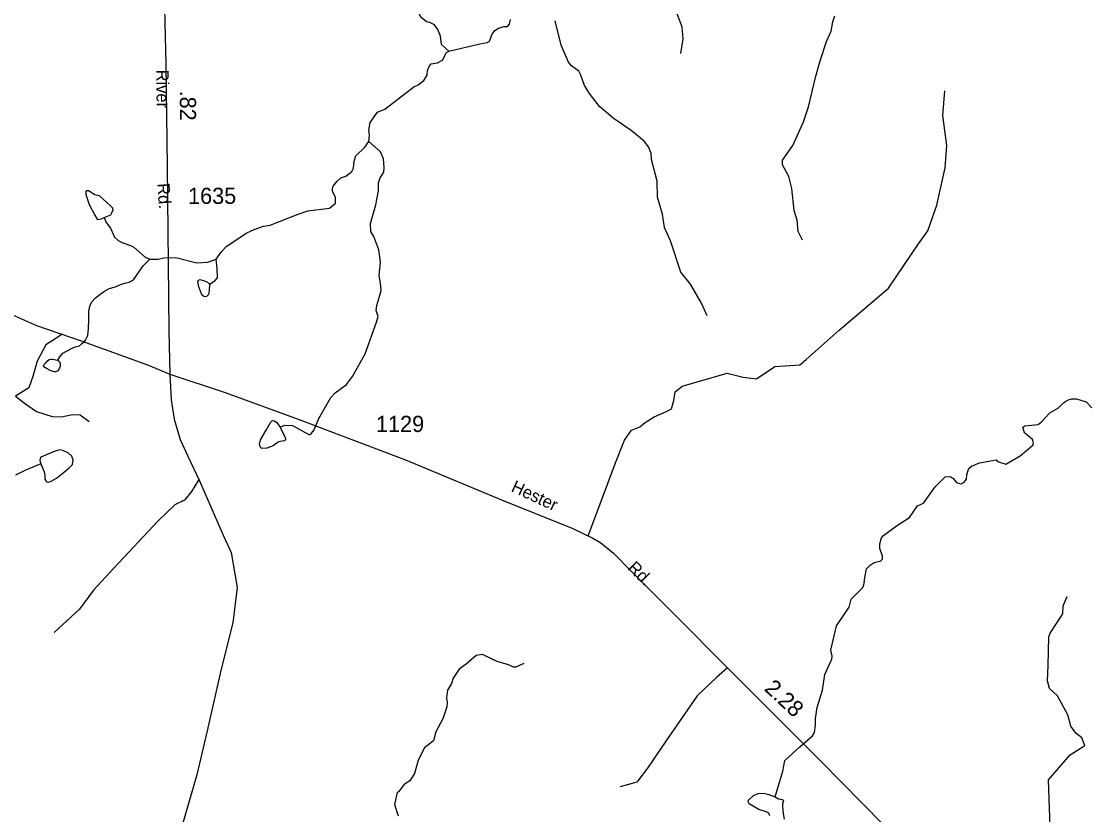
# Model space of a CAD drawing. Extents: x 2056842 to 2160602, y 826753 to 1016856.
# Drawn here: x 2109914 to 2118145, y 874725 to 880850 of the extents above; entities that cross this region are included whole.
import ezdxf

# ---------------------------------------------------------------- set-up
doc = ezdxf.new("R2010")
doc.units = 0
for name, color, linetype in [('Exist Hydrographic Creek Single Shore', 7, 'Continuous'), ('Exist Hydrographic Misc Water Feature', 7, 'Continuous'), ('Exist Road Non-System Type 51', 7, 'Continuous'), ('Exist Road Secondary Mileage Hundredths English Label', 7, 'Continuous'), ('Exist Road Secondary Type 51 Attributed', 7, 'Continuous'), ('Exist Road Secondary Type 51 Label', 7, 'Continuous'), ('Exist Road Secondary Type 51 Number Label', 7, 'Continuous')]:
    doc.layers.add(name, color=color, linetype=linetype)

msp = doc.modelspace()

# ---------------------------------------------------------------- linework, layer by layer
at = {"layer": 'Exist Hydrographic Creek Single Shore'}
for points in [[(2113213.1, 880620.3), (2113157.1, 880670), (2113148.6, 880733.8), (2113128.3, 880785.7), (2113104.1, 880821.7), (2113066.1, 880841.5), (2113042.3, 880845.3), (2113000, 880879.3), (2112945.6, 880978.8), (2112915.4, 881009), (2112875.5, 881028.5), (2112801.5, 881052.4), (2112725.3, 881052), (2112649.3, 881041.7), (2112621.3, 881051.5)], [(2113213.1, 880620.3), (2113452.8, 880675.4), (2113508.8, 880685.4), (2113528.7, 880697.7), (2113548.5, 880749.8), (2113568.5, 880779.6), (2113596.4, 880797.7), (2113638.3, 880810), (2113666.2, 880810.1), (2113682, 880828.1), (2113690, 880864.4)], [(2112596.3, 879921.7), (2112601.9, 879971.5), (2112595.8, 880009.6), (2112605.6, 880067.5), (2112663.3, 880147.7), (2112719.3, 880172.1), (2112944.3, 880343), (2112978.4, 880359.4), (2113020.1, 880393.3), (2113045.9, 880433.4), (2113049.9, 880469.4), (2113061.7, 880501.7), (2113077.6, 880521.7), (2113125.6, 880529.9), (2113165.4, 880550.1), (2113197.1, 880608.1), (2113213.1, 880620.3)], [(2111418.4, 879014.6), (2111456.2, 879066.6), (2111494.2, 879110.8), (2111655.5, 879217.7), (2111711.5, 879243.8), (2111783.2, 879268.2), (2111835.2, 879276.3), (2112050.9, 879361.1), (2112124.9, 879385.5), (2112292.7, 879408.3), (2112340.4, 879444.7), (2112338.4, 879492.6), (2112320, 879524.5), (2112314, 879548.2), (2112321.8, 879576.3), (2112351.8, 879616.7), (2112381.5, 879642.7), (2112419.5, 879655), (2112465.2, 879691.1), (2112479.2, 879715.1), (2112482.9, 879771.1), (2112496.9, 879811.2), (2112564.5, 879877.4), (2112596.3, 879921.7)], [(2111912.4, 877716.5), (2111948.3, 877733.2), (2112008.4, 877729.4), (2112134.5, 877660), (2112146.6, 877660), (2112174.3, 877696.2), (2112210.1, 877784.3), (2112303.2, 877946.7), (2112337.1, 877982.9), (2112422.8, 878047.2), (2112470.6, 878107.5), (2112567.7, 878283.8), (2112654.5, 878528.2), (2112668.2, 878570.3), (2112654.3, 878616.2), (2112658, 878656.2), (2112691.6, 878772.3), (2112687.3, 878828.3), (2112677, 878886.2), (2112686.5, 878992.3), (2112674, 879086.3), (2112635.8, 879188.1), (2112611.6, 879228), (2112609.4, 879289.9), (2112650.6, 879432.1), (2112672.1, 879540.2), (2112671.7, 879604.1), (2112683.8, 879642.2), (2112713.5, 879684.3), (2112715.4, 879720.3), (2112709, 879788.3), (2112686.9, 879842.2), (2112596.5, 879921.8)], [(2110779.5, 878853.8), (2110855.2, 878962.2), (2110906.8, 879014.4)], [(2110906.8, 879014.4), (2110970.8, 879014.7), (2111014.9, 879022.9), (2111106.5, 879025.3), (2111268.7, 878984.1), (2111352.8, 878990.4), (2111418.6, 879014.6)], [(2110196.7, 878232.8), (2110210.9, 878260.8), (2110234.5, 878286.9), (2110266.7, 878305), (2110302.5, 878325.1), (2110330.6, 878337.2), (2110362.6, 878345.3), (2110382.3, 878363.4), (2110398.3, 878375.4), (2110410.4, 878389.4), (2110418.4, 878403.4), (2110426.4, 878423.5), (2110432.1, 878479.5), (2110435.8, 878543.5), (2110435.6, 878611.5), (2110443.6, 878651.5), (2110459.4, 878683.5), (2110483.4, 878711.6), (2110519.3, 878739.7), (2110555, 878765.8), (2110591, 878786), (2110641.1, 878800.6), (2110680.7, 878817.9), (2110722.1, 878831), (2110745.9, 878837.3), (2110779.5, 878853.8)], [(2116670.6, 876956.1), (2116770.3, 877018.3), (2116831.9, 877108.6), (2116877.9, 877128.9), (2116969.1, 877257.3), (2117044.9, 877333.5), (2117081, 877335.7), (2117105, 877323.7), (2117133.2, 877290), (2117169.1, 877280.1), (2117193, 877292.4), (2117209.2, 877314.4), (2117212.9, 877350.4), (2117228.6, 877398.3), (2117248.6, 877414.6), (2117310.5, 877440.9), (2117438.4, 877465.5), (2117450.2, 877451.4), (2117514.4, 877431.7), (2117624, 877496.1), (2117721.9, 877578.7), (2117727.8, 877594.7), (2117719.5, 877622.4), (2117657.2, 877672.2), (2117645.3, 877716.1), (2117661, 877728.3), (2117763.2, 877736.7), (2117788.9, 877756.8), (2117852.7, 877827), (2117920.4, 877865.3), (2117958.3, 877905.5), (2117990.2, 877925.5), (2118022.3, 877935.7), (2118058, 877936), (2118134.3, 877912.4), (2118178.3, 877866.5)], [(2115731.9, 874861.8), (2115791.1, 875062.4), (2115806.9, 875142.5), (2115922.3, 875249), (2116019.9, 875335.2), (2116037.8, 875359.5), (2116043.5, 875415.5), (2116043.3, 875467.3), (2116056.8, 875551.7), (2116098.4, 875687.6), (2116115.9, 875807.7), (2116151.4, 875886), (2116171.2, 875926), (2116173, 875949.9), (2116162.8, 875996), (2116206, 876182.2), (2116303.5, 876326.5), (2116319.2, 876388.5), (2116410.7, 876478.8), (2116420.8, 876509.1), (2116424.4, 876556.9), (2116438.3, 876622.9), (2116466.1, 876651.2), (2116498, 876671.2), (2116549.8, 876683.6), (2116561.9, 876697.5), (2116561.7, 876721.4), (2116539.6, 876779.6), (2116541.3, 876815.4), (2116553.2, 876863.7), (2116569, 876881.7), (2116670.6, 876956.1)], [(2113793.8, 875891.7), (2113730, 875863.3), (2113713.8, 875863.3), (2113675.8, 875883.2), (2113585.8, 875906.5), (2113474.1, 875962.1), (2113425.5, 875954), (2113347.8, 875887.9), (2113294.2, 875849.3), (2113248.5, 875779.1), (2113234.8, 875737), (2113203, 875687), (2113195.2, 875624.9), (2113201.6, 875591.1), (2113197.5, 875557.2), (2113167.7, 875464.7), (2113114.6, 875364.9), (2113096.8, 875296.5), (2113027.1, 875242.6), (2112977.4, 875146.2), (2112950, 875042), (2112912, 874985.6), (2112868.4, 874957.9), (2112826.7, 874901.7), (2112814.4, 874897.4), (2112794.9, 874803.3), (2112823.2, 874717.5)]]:
    msp.add_lwpolyline(points, dxfattribs=at)
at = {"layer": 'Exist Hydrographic Misc Water Feature'}
msp.add_line((2111152.9, 877151.6), (2111155.6, 877148.7), dxfattribs=at)
for points in [[(2115943.3, 879160.6), (2115910.9, 879226.5), (2115902.5, 879314.4), (2115880.4, 879390.3), (2115861.5, 879558.2), (2115838.9, 879652.1), (2115788.7, 879741.8), (2115790.6, 879777.9), (2115870.1, 879890.2), (2115951.3, 880072.6), (2115990.7, 880190.7), (2116045.8, 880426.9), (2116079.3, 880545), (2116128.5, 880693.2), (2116166.2, 880773.3), (2116177.7, 880845.4), (2116193.5, 880891.4)], [(2115208, 878575.5), (2115163.5, 878675.2), (2115079, 878820.8), (2115004.6, 878914.5), (2114925.4, 879154.1), (2114879.1, 879257.9), (2114864.5, 879361.9), (2114823.9, 879491.7), (2114821.5, 879615.6), (2114778.8, 879783.4), (2114776.6, 879831.4), (2114754.2, 879881.3), (2114722, 879925.1), (2114621.8, 880006.6), (2114481.3, 880102), (2114377.1, 880191.6), (2114298.6, 880293.2), (2114262.3, 880353), (2114234, 880433), (2114217.8, 880464.8), (2114161.6, 880506.6), (2114137.6, 880534.5), (2114081, 880666.2), (2114034.1, 880853.9)], [(2110553.3, 879335.7), (2110604.1, 879356.7), (2110613.8, 879370.1), (2110622.3, 879394.4), (2110619.9, 879407.8), (2110602.9, 879424.8), (2110547, 879477.1), (2110516.6, 879501.4), (2110482.6, 879510), (2110432.7, 879540.4), (2110418.2, 879540.4), (2110412.1, 879533.1), (2110410.9, 879512.4), (2110437.6, 879435.8), (2110481.4, 879353.1), (2110498.4, 879321.5), (2110509.3, 879319), (2110531.2, 879325.1), (2110553.3, 879335.7)], [(2110553.3, 879335.7), (2110569.5, 879297.8), (2110603.6, 879252), (2110633.9, 879184), (2110661.8, 879158.1), (2110697.9, 879139.2), (2110764.3, 879115.9), (2110782.8, 879106.7)], [(2110782.8, 879106.7), (2110870.5, 879030.3), (2110906.8, 879014.4)], [(2111366.1, 878820.3), (2111409.2, 878848.6), (2111427.2, 878870.7), (2111427, 878942.7), (2111418.6, 879014.6)], [(2111366.1, 878820.3), (2111365, 878771.4), (2111358.8, 878741.3), (2111342.2, 878724.6), (2111326.6, 878722.6), (2111306.9, 878738.2), (2111285, 878800.5), (2111277.8, 878839), (2111281.9, 878850.4), (2111295.4, 878855.6), (2111327.6, 878847.3), (2111351.5, 878836.9), (2111366.1, 878820.3)], [(2110196.7, 878232.8), (2110208.8, 878224.8), (2110212.7, 878208.9), (2110213.1, 878188.9), (2110209, 878172.9), (2110197.1, 878152.8), (2110181.1, 878144.8), (2110171.1, 878144.8), (2110161.1, 878146.7), (2110137.1, 878154.6), (2110113.1, 878166.5), (2110089.1, 878182.5), (2110085, 878190.4), (2110089.1, 878198.5), (2110100.8, 878210.5), (2110112.9, 878226.6), (2110128.9, 878238.6), (2110140.8, 878242.6), (2110152.8, 878240.6), (2110196.7, 878232.8)], [(2111912.4, 877716.5), (2111940.5, 877657.2), (2111953, 877628.1), (2111954, 877617.7), (2111946.7, 877611.5), (2111910.4, 877606.3), (2111895.8, 877600.1), (2111857.4, 877572), (2111808.6, 877555.4), (2111771.2, 877553.3), (2111756.6, 877564.7), (2111751.4, 877582.4), (2111759.7, 877619.8), (2111804.4, 877692.6), (2111836.6, 877753.9), (2111852.2, 877767.4), (2111868.8, 877765.3), (2111887.5, 877751.8), (2111912.4, 877716.5)], [(2110064.2, 877434.2), (2110091, 877371), (2110095.8, 877343), (2110095.8, 877316.2), (2110108, 877295.6), (2110122.6, 877291.9), (2110144.4, 877299.2), (2110184.5, 877323.5), (2110238, 877363.7), (2110283, 877402.6), (2110308.5, 877429.3), (2110313.4, 877462.2), (2110304.9, 877493.8), (2110278.1, 877515.7), (2110234.4, 877537.6), (2110211.3, 877541.2), (2110176, 877532.7), (2110114, 877506), (2110065.4, 877485.3), (2110058.1, 877465.8), (2110059.4, 877448.8), (2110064.2, 877434.2)], [(2110064.2, 877434.2), (2109940.2, 877383.1), (2109869.7, 877345.4)], [(2115692.5, 874717.3), (2115684.1, 874738.1), (2115663.4, 874746.4), (2115606.2, 874765.1), (2115531.4, 874809.8), (2115525.2, 874824.4), (2115528.3, 874837.9), (2115565.7, 874874.3), (2115602.1, 874889.9), (2115641.6, 874891.9), (2115685.2, 874880.5), (2115731.9, 874861.8)], [(2115731.9, 874861.8), (2115758.9, 874848.3), (2115775.5, 874844.1), (2115792.2, 874841), (2115796.3, 874834.8), (2115789.1, 874806.7), (2115791.1, 874749.5), (2115803.6, 874691.3)]]:
    msp.add_lwpolyline(points, dxfattribs=at)
at = {"layer": 'Exist Road Non-System Type 51'}
for points in [[(2114227.9, 882862), (2114268, 882792), (2114296.5, 882655.1), (2114264.2, 882605.7), (2114273.7, 882354.7), (2114318.3, 882213), (2114381, 882125.6), (2114440, 881981), (2114476.1, 881847.9), (2114502.7, 881654), (2114534, 881521.8), (2114648, 881403.9), (2114800, 881240.4), (2114925.5, 881042.6), (2115011.9, 880805.9), (2115021.4, 880714.6), (2115002.4, 880602.4)], [(2114290, 876878.9), (2114387.2, 877138.3), (2114501.2, 877442.6), (2114568.7, 877616.5), (2114623.8, 877694.5), (2114688.4, 877719.2), (2114728.3, 877753.5), (2114798.6, 877797.2), (2114899.3, 877840.9), (2114933.5, 877858), (2114950.6, 877922.7), (2114962, 877989.2), (2115016.2, 878032), (2115362, 878132.8), (2115485.6, 878102.4), (2115588.2, 878091), (2115730.7, 878184.2), (2115923.6, 878198.4), (2115973, 878240.3), (2116225.7, 878466.5), (2116608.6, 878788.8), (2116838.5, 879131.1), (2116911.7, 879232.9), (2116980.1, 879430.6), (2117044.7, 879717.7), (2117059, 879891.7), (2117026.7, 880121.8), (2117041.9, 880313.9)], [(2110228.4, 878433.8), (2110180, 878401.9), (2110104, 878352.5), (2110035.6, 878227), (2110003.3, 878109.1), (2109971, 878019.7), (2109868.3, 877955.1)], [(2109868.3, 877955.1), (2109939.6, 877902.8), (2110030.8, 877838.1), (2110152.4, 877798.2), (2110224.6, 877796.3), (2110308.2, 877815.3), (2110369.1, 877811.5), (2110437.5, 877760.2)], [(2111284.4, 877313.5), (2111227.6, 877220.6), (2111174.4, 877152.1), (2111098.4, 877116), (2110969.2, 876992.4), (2110628.1, 876628.2), (2110470.3, 876459), (2110362, 876312.6), (2110168.2, 876131.9)], [(2117806.7, 873701.3), (2117833.3, 874070.2), (2117846.6, 874119.6), (2117848.5, 874169.1), (2117911.2, 874290.8), (2117953, 874340.2), (2117933.1, 874421), (2117855.2, 874630.2), (2117842.8, 874994.3), (2118010, 875188.3), (2118122.2, 875258.6), (2118100.3, 875318.5), (2118054.7, 875354.7), (2118014.8, 875407.9), (2117992, 875495.4), (2117912.2, 875641.8), (2117851.4, 875698.8), (2117836.2, 875759.7), (2117840, 875875.7), (2117844.7, 876097.2), (2117856.1, 876127.6), (2117953, 876276), (2117954.9, 876338.7), (2117987.2, 876409.1)], [(2115365.7, 875859.3), (2115280.3, 875784.4), (2115130.2, 875643.7), (2114888.9, 875293.8), (2114747.3, 875085.6), (2114665.6, 874977.2), (2114536.4, 874939.2)]]:
    msp.add_lwpolyline(points, dxfattribs=at)
at = {"layer": 'Exist Road Secondary Type 51 Attributed'}
for points in [[(2111141.7, 882428.6), (2111079.6, 882304.7), (2111032.1, 882156.4), (2111015, 882049.9), (2111006.9, 881864.1), (2111008.8, 881737.6), (2111009.8, 881385.8), (2111029.7, 880519.7), (2111040.2, 879727.8), (2111046.8, 878979.5), (2111053.5, 878457.6), (2111059.2, 878126.7)], [(2104100.7, 880519.5), (2104430.4, 880441.8), (2104909.3, 880323.9), (2105869.8, 880068.1), (2106333.5, 879952.1), (2107326.3, 879707.8), (2107674, 879614.6), (2107979.5, 879496.3), (2108213.2, 879379.3), (2108615.6, 879186.8), (2108856.9, 879065.1), (2109589.9, 878697.7), (2110032.1, 878502.3), (2110383.7, 878379.6), (2110888.6, 878198.5), (2111059.2, 878126.7)], [(2111059.2, 878126.7), (2111070.6, 877928.5), (2111093.4, 877778.3), (2111139, 877622.4), (2111198.4, 877491.7), (2111289.6, 877301.5), (2111471.1, 876884.2), (2111532.8, 876748.2), (2111580.3, 876480.1), (2111546.1, 876206.3), (2111457.3, 875847.4), (2111345.2, 875363.5), (2111269.7, 875034), (2111152.8, 874632.8)], [(2111059.2, 878126.7), (2111486.8, 877983.7), (2112051.1, 877778.3), (2112878.6, 877465.5), (2113620.7, 877156.6), (2114171.7, 876934.1), (2114324.7, 876859), (2114387.4, 876822.9), (2114484.3, 876743), (2114617.3, 876609.9), (2114908, 876319), (2115412.5, 875812.2), (2116086.1, 875138.2), (2116399.7, 874818.7), (2117090.4, 874118)]]:
    msp.add_lwpolyline(points, dxfattribs=at)

# ---------------------------------------------------------------- texts
at = {"layer": 'Exist Road Secondary Mileage Hundredths English Label'}
for s, rotation, p in [('.82', 269.92197, (2111138.1, 880314.9)), ('2.28', 317.01974, (2115642, 875690.2))]:
    msp.add_text(s, height=125, rotation=rotation, dxfattribs=at).set_placement(p)
at = {"layer": 'Exist Road Secondary Type 51 Label'}
for s, rotation, p in [('River', 270.56707, (2110955.7, 880476.2)), ('Rd.', 274.33058, (2110962.4, 879596.9)), ('Hester', 335.03883, (2113688.2, 877224.2)), ('Rd.', 315.30677, (2114588.7, 876624.1))]:
    msp.add_text(s, height=95, rotation=rotation, dxfattribs=at).set_placement(p)
at = {"layer": 'Exist Road Secondary Type 51 Number Label'}
for s, p in [('1635', (2111201.1, 879440)), ('1129', (2112651.7, 877679.3))]:
    msp.add_text(s, height=125, dxfattribs=at).set_placement(p)

doc.saveas('drawing.dxf')
